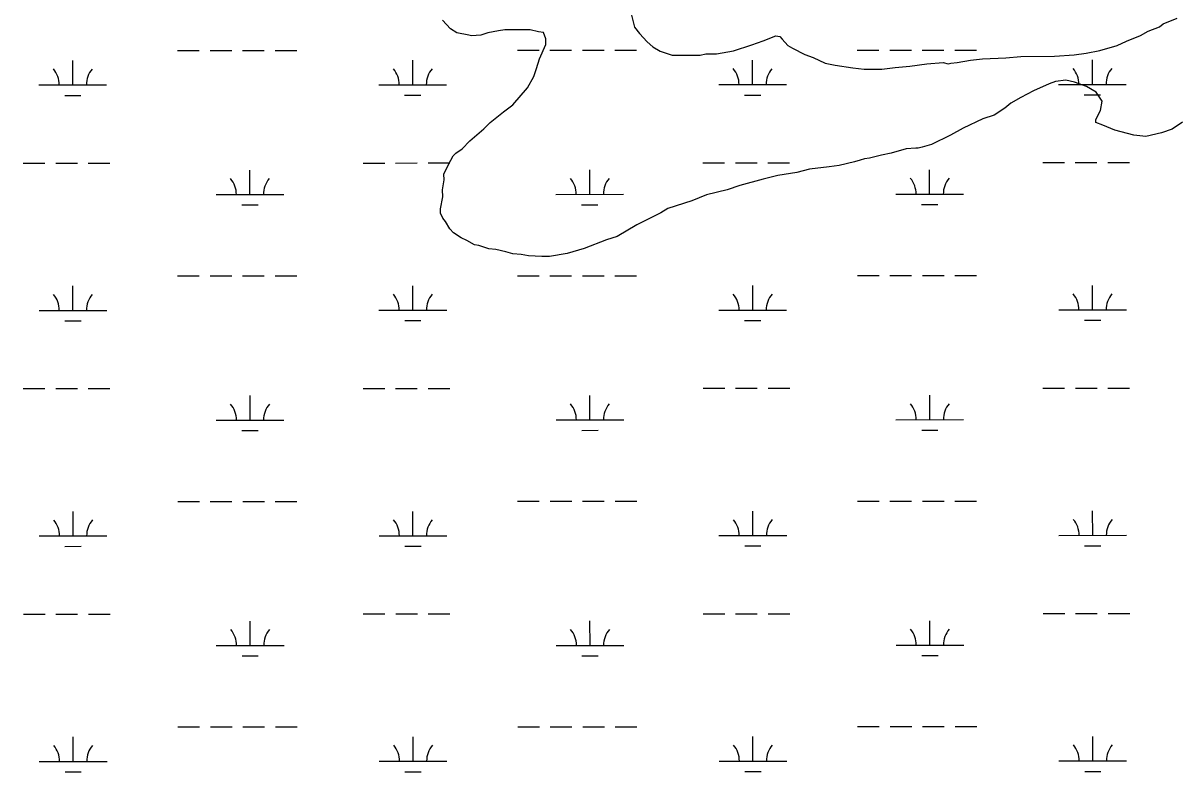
# Model space of a CAD drawing. Extents: x 3279314 to 3317160, y 734079 to 759431.
# Drawn here: x 3298660 to 3300369, y 741318 to 742422 of the extents above; entities that cross this region are included whole.
import ezdxf

# ---------------------------------------------------------------- set-up
doc = ezdxf.new("R2010")
doc.units = 0
doc.layers.add('V-SITE-VEGE', color=7, linetype='Continuous')
doc.layers.add('V-WETL-SWMP', color=7, linetype='Continuous')

msp = doc.modelspace()

# ---------------------------------------------------------------- linework, layer by layer
at = {"layer": 'V-SITE-VEGE'}
for p, q in [((3299558, 742438), (3299563.3, 742416.2)), ((3299291.3, 742413.8), (3299279.8, 742426.3)), ((3300321.9, 742410.4), (3300338.6, 742416.7)), ((3300338.6, 742416.7), (3300343.8, 742420.9)), ((3300343.8, 742420.9), (3300364.6, 742429.4)), ((3299300.7, 742407.6), (3299291.3, 742413.8)), ((3299318.4, 742404.6), (3299300.7, 742407.6)), ((3299322.6, 742403.5), (3299318.4, 742404.6)), ((3299336.2, 742404.6), (3299322.6, 742403.5)), ((3299346.6, 742407.8), (3299336.2, 742404.6)), ((3299362.2, 742411), (3299346.6, 742407.8)), ((3299371.6, 742412.1), (3299362.2, 742411)), ((3299409.1, 742412.3), (3299371.6, 742412.1)), ((3299421.6, 742409.2), (3299409.1, 742412.3)), ((3299428.9, 742408.2), (3299421.6, 742409.2)), ((3299432.1, 742398.8), (3299428.9, 742408.2)), ((3299563.3, 742416.2), (3299570.6, 742406.8)), ((3299570.6, 742406.8), (3299582.1, 742394.4)), ((3299753, 742396.2), (3299771.7, 742403.6)), ((3299771.7, 742403.6), (3299778, 742402.6)), ((3299778, 742402.6), (3299781.1, 742398.4)), ((3300289.7, 742395.7), (3300310.5, 742404.1)), ((3300310.5, 742404.1), (3300321.9, 742410.4)), ((3299422.8, 742369.6), (3299432.1, 742390.5)), ((3299432.1, 742390.5), (3299432.1, 742398.8)), ((3299582.1, 742394.4), (3299590.5, 742387.1)), ((3299590.5, 742387.1), (3299601, 742380.9)), ((3299709.3, 742381.4), (3299736.4, 742389.9)), ((3299736.4, 742389.9), (3299753, 742396.2)), ((3299781.1, 742398.4), (3299789.5, 742389.1)), ((3299789.5, 742389.1), (3299796.8, 742385)), ((3299796.8, 742385), (3299814.6, 742375.7)), ((3300250.2, 742381.9), (3300276.2, 742389.4)), ((3300276.2, 742389.4), (3300289.7, 742395.7)), ((3299418.7, 742355), (3299422.8, 742369.6)), ((3299601, 742380.9), (3299618.7, 742374.7)), ((3299618.7, 742374.7), (3299660.4, 742374.9)), ((3299660.4, 742374.9), (3299668.7, 742377.1)), ((3299668.7, 742377.1), (3299684.3, 742377.1)), ((3299684.3, 742377.1), (3299692.7, 742378.2)), ((3299692.7, 742378.2), (3299709.3, 742381.4)), ((3299814.6, 742375.7), (3299827.1, 742371.6)), ((3299827.1, 742371.6), (3299844.9, 742363.3)), ((3300039.7, 742364.2), (3300059.5, 742367.5)), ((3300059.5, 742367.5), (3300077.2, 742369.6)), ((3300077.2, 742369.6), (3300111.6, 742370.8)), ((3300111.6, 742370.8), (3300133.5, 742373)), ((3300133.5, 742373), (3300183.5, 742373.3)), ((3300183.5, 742373.3), (3300212.7, 742375.5)), ((3300212.7, 742375.5), (3300230.4, 742377.7)), ((3300230.4, 742377.7), (3300250.2, 742381.9)), ((3299414.6, 742343.5), (3299418.7, 742355)), ((3299844.9, 742363.3), (3299859.5, 742360.3)), ((3299859.5, 742360.3), (3299885.6, 742356.2)), ((3299885.6, 742356.2), (3299902.2, 742354.2)), ((3299902.2, 742354.2), (3299928.3, 742354.3)), ((3299928.3, 742354.3), (3299948.1, 742356.5)), ((3299948.1, 742356.5), (3299970, 742358.7)), ((3299970, 742358.7), (3299994.9, 742362)), ((3299994.9, 742362), (3300018.9, 742364.2)), ((3300018.9, 742364.2), (3300026.2, 742362.1)), ((3300026.2, 742362.1), (3300030.4, 742363.2)), ((3300030.4, 742363.2), (3300039.7, 742364.2)), ((3299405.3, 742326.8), (3299414.6, 742343.5)), ((3300175.4, 742332.6), (3300152.5, 742322.1)), ((3300184.7, 742335.8), (3300175.4, 742332.6)), ((3300200.4, 742337.9), (3300184.7, 742335.8)), ((3300212.9, 742334.9), (3300200.4, 742337.9)), ((3300230.6, 742328.7), (3300212.9, 742334.9)), ((3299383.5, 742301.7), (3299405.3, 742326.8)), ((3300152.5, 742322.1), (3300133.8, 742312.6)), ((3300245.2, 742320.4), (3300230.6, 742328.7)), ((3300253.6, 742306.9), (3300245.2, 742320.4)), ((3299370, 742291.2), (3299383.5, 742301.7)), ((3300119.2, 742304.2), (3300109.9, 742296.9)), ((3300133.8, 742312.6), (3300119.2, 742304.2)), ((3300251.6, 742293.4), (3300253.6, 742306.9)), ((3299350.3, 742275.5), (3299370, 742291.2)), ((3300077.7, 742281.1), (3300048.5, 742267.4)), ((3300094.3, 742286.4), (3300077.7, 742281.1)), ((3300109.9, 742296.9), (3300094.3, 742286.4)), ((3300244.4, 742279.8), (3300251.6, 742293.4)), ((3299320.2, 742248.3), (3299341, 742266.1)), ((3299341, 742266.1), (3299350.3, 742275.5)), ((3300048.5, 742267.4), (3300029.8, 742256.9)), ((3300244.4, 742275.6), (3300244.4, 742279.8)), ((3300254.9, 742271.5), (3300244.4, 742275.6)), ((3300272.6, 742264.3), (3300254.9, 742271.5)), ((3300300.8, 742257.1), (3300272.6, 742264.3)), ((3300357, 742265.7), (3300341.4, 742260.4)), ((3300372.6, 742276.2), (3300357, 742265.7)), ((3299308.8, 742236.7), (3299320.2, 742248.3)), ((3300029.8, 742256.9), (3300001.8, 742243.2)), ((3300318.5, 742255.1), (3300300.8, 742257.1)), ((3300341.4, 742260.4), (3300318.5, 742255.1)), ((3299295.3, 742226.3), (3299299.5, 742230.4)), ((3299299.5, 742230.4), (3299308.8, 742236.7)), ((3299942.4, 742230.4), (3299927.9, 742227.2)), ((3299964.3, 742236.8), (3299942.4, 742230.4)), ((3299978.9, 742237.9), (3299964.3, 742236.8)), ((3299982, 742237.9), (3299978.9, 742237.9)), ((3299988.2, 742239), (3299982, 742237.9)), ((3300001.8, 742243.2), (3299988.2, 742239)), ((3299281.9, 742199.1), (3299288.1, 742212.7)), ((3299288.1, 742212.7), (3299292.2, 742220)), ((3299292.2, 742220), (3299295.3, 742226.3)), ((3299865.4, 742212.3), (3299850.8, 742210.2)), ((3299888.3, 742217.6), (3299865.4, 742212.3)), ((3299896.6, 742219.8), (3299888.3, 742217.6)), ((3299902.9, 742221.9), (3299896.6, 742219.8)), ((3299910.2, 742223), (3299902.9, 742221.9)), ((3299927.9, 742227.2), (3299910.2, 742223)), ((3299282, 742190.8), (3299281.9, 742199.1)), ((3299774.8, 742197.3), (3299753, 742192)), ((3299802.9, 742201.6), (3299774.8, 742197.3)), ((3299821.7, 742206.9), (3299802.9, 742201.6)), ((3299850.8, 742210.2), (3299821.7, 742206.9)), ((3299279.9, 742176.2), (3299282, 742190.8)), ((3299718.6, 742182.4), (3299699.9, 742176.1)), ((3299753, 742192), (3299718.6, 742182.4)), ((3299276.9, 742148), (3299280, 742165.7)), ((3299280, 742165.7), (3299279.9, 742176.2)), ((3299669.7, 742168.7), (3299647.9, 742160.2)), ((3299699.9, 742176.1), (3299669.7, 742168.7)), ((3299277, 742141.8), (3299276.9, 742148)), ((3299612.5, 742148.6), (3299602.1, 742142.3)), ((3299647.9, 742160.2), (3299612.5, 742148.6)), ((3299280.1, 742134.5), (3299277, 742141.8)), ((3299284.3, 742129.3), (3299280.1, 742134.5)), ((3299290.6, 742118.9), (3299284.3, 742129.3)), ((3299602.1, 742142.3), (3299566.8, 742124.4)), ((3299295.9, 742112.7), (3299290.6, 742118.9)), ((3299307.4, 742105.4), (3299295.9, 742112.7)), ((3299566.8, 742124.4), (3299537.7, 742107.6)), ((3299315.7, 742101.3), (3299307.4, 742105.4)), ((3299327.2, 742095.1), (3299315.7, 742101.3)), ((3299333.5, 742094.1), (3299327.2, 742095.1)), ((3299348.1, 742089), (3299333.5, 742094.1)), ((3299522.1, 742102.3), (3299488.8, 742089.6)), ((3299537.7, 742107.6), (3299522.1, 742102.3)), ((3299358.5, 742088), (3299348.1, 742089)), ((3299373.1, 742084.9), (3299358.5, 742088)), ((3299383.6, 742081.8), (3299373.1, 742084.9)), ((3299396.1, 742080.8), (3299383.6, 742081.8)), ((3299406.5, 742078.8), (3299396.1, 742080.8)), ((3299426.3, 742077.9), (3299406.5, 742078.8)), ((3299437.8, 742077.9), (3299426.3, 742077.9)), ((3299463.8, 742082.2), (3299437.8, 742077.9)), ((3299488.8, 742089.6), (3299463.8, 742082.2))]:
    msp.add_line(p, q, dxfattribs=at)
at = {"layer": 'V-WETL-SWMP'}
for p, q in [((3298733.8, 742331), (3298733.8, 742367)), ((3298888.4, 742381.8), (3298920.4, 742381.9)), ((3298936.4, 742381.9), (3298968.4, 742381.9)), ((3298984.4, 742381.9), (3299016.4, 742381.9)), ((3299032.4, 742381.9), (3299064.4, 742381.9)), ((3299235.7, 742331.3), (3299235.7, 742367.3)), ((3299390.3, 742382.1), (3299422.3, 742382.1)), ((3299438.3, 742382.1), (3299470.3, 742382.1)), ((3299486.3, 742382.2), (3299518.3, 742382.2)), ((3299534.3, 742382.2), (3299566.3, 742382.2)), ((3299737.6, 742331.5), (3299737.6, 742367.5)), ((3299892.2, 742382.4), (3299924.2, 742382.4)), ((3299940.2, 742382.4), (3299972.2, 742382.4)), ((3299988.2, 742382.4), (3300020.2, 742382.4)), ((3300036.2, 742382.4), (3300068.2, 742382.4)), ((3300239.5, 742331.8), (3300239.5, 742367.8)), ((3299185.7, 742331.3), (3299285.7, 742331.3)), ((3299687.6, 742331.5), (3299787.6, 742331.6)), ((3300189.5, 742331.8), (3300289.5, 742331.8)), ((3298683.8, 742331), (3298783.8, 742331.1)), ((3298721.8, 742315.6), (3298745.8, 742315.6)), ((3299223.7, 742315.8), (3299247.7, 742315.9)), ((3299725.6, 742316.1), (3299749.6, 742316.1)), ((3300227.5, 742316.4), (3300251.5, 742316.4)), ((3298660.5, 742215.6), (3298692.5, 742215.6)), ((3298708.5, 742215.6), (3298740.5, 742215.6)), ((3298756.5, 742215.6), (3298788.5, 742215.6)), ((3299162.4, 742215.8), (3299194.4, 742215.8)), ((3299210.4, 742215.8), (3299242.4, 742215.9)), ((3299258.4, 742215.9), (3299290.4, 742215.9)), ((3299664.3, 742216.1), (3299696.3, 742216.1)), ((3299712.3, 742216.1), (3299744.3, 742216.1)), ((3299760.3, 742216.1), (3299792.3, 742216.1)), ((3300166.2, 742216.3), (3300198.2, 742216.3)), ((3300214.2, 742216.3), (3300246.2, 742216.4)), ((3300262.2, 742216.4), (3300294.2, 742216.4)), ((3298995.3, 742169.3), (3298995.3, 742205.3)), ((3299497.2, 742169.6), (3299497.2, 742205.6)), ((3299999.1, 742169.8), (3299999.1, 742205.8)), ((3298945.3, 742169.3), (3299045.3, 742169.3)), ((3299447.2, 742169.5), (3299547.2, 742169.6)), ((3299949.1, 742169.8), (3300049.1, 742169.8)), ((3298983.3, 742153.9), (3299007.3, 742153.9)), ((3299485.2, 742154.1), (3299509.2, 742154.1)), ((3299987.1, 742154.4), (3300011.1, 742154.4)), ((3298888.5, 742049.2), (3298920.5, 742049.2)), ((3298936.5, 742049.2), (3298968.5, 742049.2)), ((3298984.5, 742049.2), (3299016.5, 742049.2)), ((3299032.5, 742049.2), (3299064.5, 742049.3)), ((3299390.4, 742049.4), (3299422.4, 742049.4)), ((3299438.4, 742049.5), (3299470.4, 742049.5)), ((3299486.4, 742049.5), (3299518.4, 742049.5)), ((3299534.4, 742049.5), (3299566.4, 742049.5)), ((3299892.3, 742049.7), (3299924.3, 742049.7)), ((3299940.3, 742049.7), (3299972.3, 742049.7)), ((3299988.3, 742049.7), (3300020.3, 742049.7)), ((3300036.3, 742049.8), (3300068.3, 742049.8)), ((3298734, 741998.4), (3298734, 742034.4)), ((3299235.9, 741998.6), (3299235.9, 742034.6)), ((3299737.8, 741998.9), (3299737.8, 742034.9)), ((3300239.7, 741999.1), (3300239.7, 742035.1)), ((3298684, 741998.3), (3298784, 741998.4)), ((3299185.9, 741998.6), (3299285.9, 741998.6)), ((3299687.8, 741998.8), (3299787.8, 741998.9)), ((3300189.7, 741999.1), (3300289.7, 741999.1)), ((3298722, 741982.9), (3298746, 741982.9)), ((3299223.9, 741983.2), (3299247.9, 741983.2)), ((3299725.8, 741983.4), (3299749.8, 741983.4)), ((3300227.7, 741983.7), (3300251.7, 741983.7)), ((3298660.6, 741882.9), (3298692.6, 741882.9)), ((3298708.6, 741882.9), (3298740.6, 741882.9)), ((3298756.6, 741882.9), (3298788.6, 741882.9)), ((3298995.5, 741836.6), (3298995.5, 741872.6)), ((3299162.5, 741883.1), (3299194.5, 741883.2)), ((3299210.5, 741883.2), (3299242.5, 741883.2)), ((3299258.5, 741883.2), (3299290.5, 741883.2)), ((3299497.4, 741836.9), (3299497.4, 741872.9)), ((3299664.4, 741883.4), (3299696.4, 741883.4)), ((3299712.4, 741883.4), (3299744.4, 741883.4)), ((3299760.4, 741883.4), (3299792.4, 741883.5)), ((3299999.3, 741837.1), (3299999.3, 741873.1)), ((3300166.3, 741883.6), (3300198.3, 741883.7)), ((3300214.3, 741883.7), (3300246.3, 741883.7)), ((3300262.3, 741883.7), (3300294.3, 741883.7)), ((3298945.5, 741836.6), (3299045.5, 741836.6)), ((3299447.4, 741836.9), (3299547.4, 741836.9)), ((3299949.3, 741837.1), (3300049.3, 741837.2)), ((3298983.5, 741821.2), (3299007.5, 741821.2)), ((3299485.4, 741821.4), (3299509.4, 741821.5)), ((3299987.3, 741821.7), (3300011.3, 741821.7)), ((3298888.7, 741716.5), (3298920.7, 741716.5)), ((3298936.7, 741716.5), (3298968.7, 741716.5)), ((3298984.7, 741716.5), (3299016.7, 741716.6)), ((3299032.7, 741716.6), (3299064.7, 741716.6)), ((3299390.6, 741716.8), (3299422.6, 741716.8)), ((3299438.6, 741716.8), (3299470.6, 741716.8)), ((3299486.6, 741716.8), (3299518.6, 741716.8)), ((3299534.6, 741716.8), (3299566.6, 741716.8)), ((3299892.5, 741717), (3299924.5, 741717)), ((3299940.5, 741717), (3299972.5, 741717)), ((3299988.5, 741717.1), (3300020.5, 741717.1)), ((3300036.5, 741717.1), (3300068.5, 741717.1)), ((3298734.1, 741665.7), (3298734.1, 741701.7)), ((3299236, 741665.9), (3299236, 741701.9)), ((3299738, 741666.2), (3299737.9, 741702.2)), ((3300239.9, 741666.4), (3300239.8, 741702.4)), ((3298684.1, 741665.7), (3298784.1, 741665.7)), ((3299186, 741665.9), (3299286, 741666)), ((3299688, 741666.2), (3299788, 741666.2)), ((3300189.9, 741666.4), (3300289.9, 741666.5)), ((3298722.1, 741650.2), (3298746.1, 741650.3)), ((3299224.1, 741650.5), (3299248.1, 741650.5)), ((3299726, 741650.8), (3299750, 741650.8)), ((3300227.9, 741651), (3300251.9, 741651)), ((3298660.8, 741550.2), (3298692.8, 741550.2)), ((3298708.8, 741550.2), (3298740.8, 741550.2)), ((3298756.8, 741550.3), (3298788.8, 741550.3)), ((3299162.7, 741550.5), (3299194.7, 741550.5)), ((3299210.7, 741550.5), (3299242.7, 741550.5)), ((3299258.7, 741550.5), (3299290.7, 741550.5)), ((3299664.6, 741550.7), (3299696.6, 741550.7)), ((3299712.6, 741550.7), (3299744.6, 741550.8)), ((3299760.6, 741550.8), (3299792.6, 741550.8)), ((3300166.5, 741551), (3300198.5, 741551)), ((3300214.5, 741551), (3300246.5, 741551)), ((3300262.5, 741551), (3300294.5, 741551)), ((3298995.7, 741503.9), (3298995.6, 741539.9)), ((3299497.6, 741504.2), (3299497.5, 741540.2)), ((3299999.5, 741504.5), (3299999.5, 741540.5)), ((3298945.7, 741503.9), (3299045.7, 741504)), ((3299447.6, 741504.2), (3299547.6, 741504.2)), ((3299949.5, 741504.4), (3300049.5, 741504.5)), ((3298983.7, 741488.5), (3299007.7, 741488.5)), ((3299485.6, 741488.8), (3299509.6, 741488.8)), ((3299987.5, 741489), (3300011.5, 741489)), ((3298888.9, 741383.8), (3298920.9, 741383.8)), ((3298936.9, 741383.8), (3298968.9, 741383.9)), ((3298984.9, 741383.9), (3299016.9, 741383.9)), ((3299032.9, 741383.9), (3299064.9, 741383.9)), ((3299390.8, 741384.1), (3299422.8, 741384.1)), ((3299438.8, 741384.1), (3299470.8, 741384.1)), ((3299486.8, 741384.1), (3299518.8, 741384.1)), ((3299534.8, 741384.2), (3299566.8, 741384.2)), ((3299892.7, 741384.3), (3299924.7, 741384.4)), ((3299940.7, 741384.4), (3299972.7, 741384.4)), ((3299988.7, 741384.4), (3300020.7, 741384.4)), ((3300036.7, 741384.4), (3300068.7, 741384.4)), ((3298734.3, 741333), (3298734.3, 741369)), ((3299236.2, 741333.3), (3299236.2, 741369.3)), ((3299738.1, 741333.5), (3299738.1, 741369.5)), ((3300240, 741333.8), (3300240, 741369.8)), ((3298684.3, 741333), (3298784.3, 741333)), ((3299186.2, 741333.2), (3299286.2, 741333.3)), ((3299688.1, 741333.5), (3299788.1, 741333.5)), ((3300190, 741333.7), (3300290, 741333.8)), ((3298722.3, 741317.6), (3298746.3, 741317.6)), ((3299224.2, 741317.8), (3299248.2, 741317.8)), ((3299726.1, 741318.1), (3299750.1, 741318.1)), ((3300228, 741318.3), (3300252, 741318.3))]:
    msp.add_line(p, q, dxfattribs=at)
for centre, start, end in [((3298678.6, 742331.5), 359.2573, 40.801), ((3298789, 742331.5), 139.2573, 180.801), ((3299180.5, 742331.7), 359.2573, 40.801), ((3299291, 742331.8), 139.2573, 180.801), ((3299682.4, 742332), 359.2573, 40.801), ((3299792.9, 742332), 139.2573, 180.801), ((3300184.3, 742332.2), 359.2573, 40.801), ((3300294.8, 742332.3), 139.2573, 180.801), ((3298940.1, 742169.7), 359.2573, 40.801), ((3299050.6, 742169.8), 139.2573, 180.801), ((3299442, 742170), 359.2573, 40.801), ((3299552.5, 742170.1), 139.2573, 180.801), ((3299943.9, 742170.3), 359.2573, 40.801), ((3300054.4, 742170.3), 139.2573, 180.801), ((3298678.7, 741998.8), 359.2573, 40.801), ((3298789.2, 741998.9), 139.2573, 180.801), ((3299180.6, 741999.1), 359.2573, 40.801), ((3299291.1, 741999.1), 139.2573, 180.801), ((3299682.5, 741999.3), 359.2573, 40.801), ((3299793, 741999.4), 139.2573, 180.801), ((3300184.4, 741999.6), 359.2573, 40.801), ((3300294.9, 741999.6), 139.2573, 180.801), ((3298940.2, 741837.1), 359.2573, 40.801), ((3299050.7, 741837.1), 139.2573, 180.801), ((3299442.2, 741837.3), 359.2573, 40.801), ((3299552.6, 741837.4), 139.2573, 180.801), ((3299944.1, 741837.6), 359.2573, 40.801), ((3300054.5, 741837.6), 139.2573, 180.801), ((3298678.9, 741666.1), 359.2573, 40.801), ((3298789.4, 741666.2), 139.2573, 180.801), ((3299180.8, 741666.4), 359.2573, 40.801), ((3299291.3, 741666.4), 139.2573, 180.801), ((3299682.7, 741666.6), 359.2573, 40.801), ((3299793.2, 741666.7), 139.2573, 180.801), ((3300184.6, 741666.9), 359.2573, 40.801), ((3300295.1, 741666.9), 139.2573, 180.801), ((3298940.4, 741504.4), 359.2573, 40.801), ((3299050.9, 741504.5), 139.2573, 180.801), ((3299442.3, 741504.7), 359.2573, 40.801), ((3299552.8, 741504.7), 139.2573, 180.801), ((3299944.2, 741504.9), 359.2573, 40.801), ((3300054.7, 741505), 139.2573, 180.801), ((3298679.1, 741333.4), 359.2573, 40.801), ((3298789.5, 741333.5), 139.2573, 180.801), ((3299181, 741333.7), 359.2573, 40.801), ((3299291.5, 741333.8), 139.2573, 180.801), ((3299682.9, 741334), 359.2573, 40.801), ((3299793.4, 741334), 139.2573, 180.801), ((3300184.8, 741334.2), 359.2573, 40.801), ((3300295.3, 741334.3), 139.2573, 180.801)]:
    msp.add_arc(centre, 35.2, start, end, dxfattribs=at)

doc.saveas('drawing.dxf')
